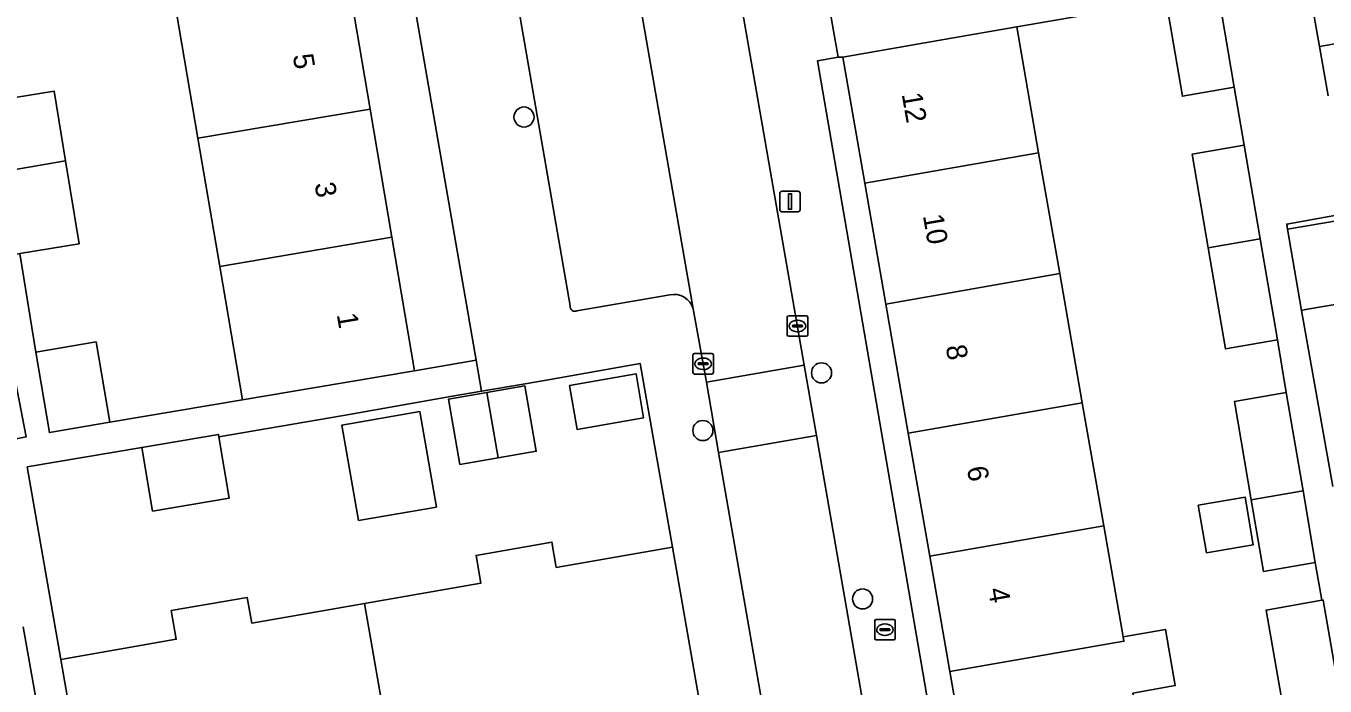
# Model space of a CAD drawing. Extents: x 162879 to 165540, y 384011 to 385181.
# Drawn here: x 164513.9 to 164577.2, y 384437.1 to 384469.2 of the extents above; entities that cross this region are included whole.
import ezdxf

# ---------------------------------------------------------------- set-up
doc = ezdxf.new("R2010")
doc.units = 0
for name, color, linetype in [('IMGEO_Boom', 7, 'Continuous'), ('IMGEO_Brandkraan', 7, 'Continuous'), ('IMGEO_Erf', 7, 'Continuous'), ('IMGEO_Kolk', 7, 'Continuous'), ('IMGEO_Lichtmast', 7, 'Continuous'), ('IMGEO_Pand', 7, 'Continuous'), ('IMGEO_Pand_nummerreeks', 7, 'Continuous'), ('IMGEO_Parkeervlak_open', 7, 'Continuous'), ('IMGEO_Rijbaan_lokaal_open', 7, 'Continuous'), ('IMGEO_Voetpad_open', 7, 'Continuous')]:
    doc.layers.add(name, color=color, linetype=linetype)

msp = doc.modelspace()

# ---------------------------------------------------------------- linework, layer by layer
at = {"layer": 'IMGEO_Boom'}
for centre in [(164538.175, 384464.782), (164552.683, 384452.315), (164546.898, 384449.503), (164554.685, 384441.297)]:
    msp.add_circle(centre, 0.489, dxfattribs=at)
at = {"layer": 'IMGEO_Brandkraan'}
for p, q in [((164555.275, 384439.374), (164555.275, 384440.226)), ((164555.35, 384440.3), (164556.202, 384440.3)), ((164555.534, 384439.794), (164555.534, 384439.806)), ((164555.972, 384439.757), (164555.574, 384439.757)), ((164555.577, 384439.843), (164555.975, 384439.843)), ((164555.763, 384440.08), (164555.788, 384440.08)), ((164556.018, 384439.806), (164556.018, 384439.794)), ((164556.276, 384440.226), (164556.276, 384439.374)), ((164556.202, 384439.3), (164555.35, 384439.3)), ((164555.786, 384439.52), (164555.761, 384439.52))]:
    msp.add_line(p, q, dxfattribs=at)
for points in [[(164555.275, 384439.374), (164555.275, 384440.226)], [(164555.35, 384440.3), (164556.202, 384440.3)], [(164556.276, 384440.226), (164556.276, 384439.374)], [(164556.202, 384439.3), (164555.35, 384439.3)]]:
    msp.add_lwpolyline(points, dxfattribs=at)
for centre, radius, start, end in [((164555.352, 384440.224), 0.0765, 91.55205, 178.44795), ((164555.352, 384440.224), 0.0765, 91.55205, 178.44795), ((164555.574, 384439.803), 0.0403, 85.87752, 175.75265), ((164555.571, 384439.793), 0.0366, 178.93798, 274.71019), ((164555.975, 384439.8), 0.043, 264.86636, 352.45326), ((164555.979, 384439.805), 0.0386, 1.73085, 96.63898), ((164556.2, 384440.224), 0.0765, 1.55205, 88.44795), ((164556.2, 384440.224), 0.0765, 1.55205, 88.44795), ((164555.352, 384439.376), 0.0765, 181.55205, 268.44795), ((164555.352, 384439.376), 0.0765, 181.55205, 268.44795), ((164556.2, 384439.376), 0.0765, 271.55205, 358.44795), ((164556.2, 384439.376), 0.0765, 271.55205, 358.44795)]:
    msp.add_arc(centre, radius, start, end, dxfattribs=at)
for centre, major_axis, ratio, start_param, end_param in [((164555.762, 384439.8), (-0.387, 0.002), 0.722429, 4.712389, 7.853982), ((164555.787, 384439.8), (-0.39, 0.002), 0.717154, 1.570796, 4.712389)]:
    msp.add_ellipse(centre, major_axis=major_axis, ratio=ratio, start_param=start_param, end_param=end_param, dxfattribs=at)
at = {"layer": 'IMGEO_Erf'}
for points in [[(164528.991, 384492.407), (164528.234, 384496.769), (164525.387, 384496.227), (164526.425, 384490.121), (164527.491, 384483.852), (164528.547, 384477.641), (164529.628, 384471.287), (164530.668, 384465.17), (164531.729, 384458.929), (164532.836, 384452.421), (164535.845, 384452.933)], [(164543.838, 384452.778), (164543.289, 384452.68), (164539.726, 384452.043), (164538.323, 384451.792), (164536.108, 384451.416), (164534.586, 384451.157), (164529.368, 384450.232), (164523.298, 384449.2), (164523.806, 384446.213), (164520.069, 384445.577), (164519.541, 384448.683), (164513.954, 384447.733), (164515.589, 384438.354), (164521.216, 384439.334), (164520.973, 384440.726), (164524.685, 384441.373), (164524.904, 384440.118), (164530.395, 384441.075), (164536.077, 384442.066), (164535.841, 384443.421), (164539.538, 384444.065), (164539.752, 384442.834), (164545.419, 384443.821)], [(164540.392, 384451.702), (164543.637, 384452.268), (164544.01, 384450.127), (164540.765, 384449.561)], [(164534.497, 384451.038), (164536.356, 384451.362), (164538.214, 384451.686), (164538.77, 384448.497), (164536.912, 384448.174), (164535.053, 384447.849)], [(164530.112, 384445.116), (164529.301, 384449.77), (164533.093, 384450.431), (164533.905, 384445.777)], [(164571.448, 384443.552), (164571.055, 384445.861), (164573.341, 384446.251), (164573.735, 384443.942)]]:
    msp.add_lwpolyline(points, close=True, dxfattribs=at)
for points in [[(164512.152, 384465.54), (164515.263, 384466.05), (164515.821, 384462.646), (164516.485, 384458.6), (164513.587, 384458.125), (164514.374, 384453.322), (164517.313, 384453.82), (164517.976, 384449.904), (164524.448, 384450.995), (164523.341, 384457.503), (164522.28, 384463.744), (164521.24, 384469.861), (164520.159, 384476.215), (164519.103, 384482.426), (164518.037, 384488.695), (164517.837, 384489.871), (164516.999, 384494.8), (164513.897, 384494.241), (164507.689, 384493.121)], [(164575.397, 384434.782), (164574.356, 384440.757), (164577.074, 384441.231), (164576.758, 384443.07), (164574.227, 384442.639), (164573.634, 384446.119), (164572.816, 384450.921), (164575.346, 384451.352), (164574.908, 384453.925), (164572.379, 384453.484), (164571.539, 384458.412), (164570.761, 384462.976), (164573.289, 384463.417), (164572.809, 384466.236), (164570.28, 384465.795), (164569.491, 384470.421), (164562.199, 384469.177), (164563.27, 384463.038), (164564.298, 384457.149), (164565.397, 384450.851), (164566.442, 384444.864), (164567.386, 384439.455), (164569.454, 384439.816), (164569.933, 384437.072), (164567.865, 384436.711)], [(164579.759, 384468.714), (164576.966, 384468.22), (164577.391, 384465.812)], [(164559.912, 384432.193), (164558.941, 384437.755), (164557.959, 384443.384), (164556.914, 384449.371), (164555.815, 384455.669), (164554.787, 384461.558), (164553.716, 384467.697), (164553.495, 384467.691), (164552.484, 384467.517), (164558.811, 384430.822)], [(164581.385, 384460.648), (164575.366, 384459.568), (164575.409, 384459.318), (164581.437, 384460.346)], [(164582.126, 384456.392), (164576.286, 384455.395), (164576.084, 384455.361), (164577.621, 384446.776)], [(164512.072, 384448.844), (164513.895, 384449.19), (164513.222, 384452.731)], [(164514.724, 384434.45), (164513.761, 384439.943)]]:
    msp.add_lwpolyline(points, dxfattribs=at)
at = {"layer": 'IMGEO_Kolk'}
for p, q in [((164551.008, 384454.171), (164551.008, 384455.023)), ((164551.083, 384455.097), (164551.935, 384455.097)), ((164552.009, 384455.023), (164552.009, 384454.171)), ((164551.267, 384454.591), (164551.267, 384454.603)), ((164551.705, 384454.554), (164551.307, 384454.554)), ((164551.31, 384454.64), (164551.708, 384454.64)), ((164551.519, 384454.317), (164551.494, 384454.317)), ((164551.496, 384454.877), (164551.521, 384454.877)), ((164551.751, 384454.603), (164551.751, 384454.591)), ((164551.935, 384454.097), (164551.083, 384454.097)), ((164546.41, 384452.331), (164546.41, 384453.183)), ((164546.485, 384453.257), (164547.337, 384453.257)), ((164546.898, 384453.037), (164546.923, 384453.037)), ((164547.411, 384453.183), (164547.411, 384452.331)), ((164546.669, 384452.751), (164546.669, 384452.763)), ((164547.107, 384452.714), (164546.709, 384452.714)), ((164546.712, 384452.8), (164547.11, 384452.8)), ((164546.921, 384452.477), (164546.896, 384452.477)), ((164547.153, 384452.763), (164547.153, 384452.751)), ((164547.337, 384452.257), (164546.485, 384452.257))]:
    msp.add_line(p, q, dxfattribs=at)
for points in [[(164551.008, 384454.171), (164551.008, 384455.023)], [(164551.083, 384455.097), (164551.935, 384455.097)], [(164552.009, 384455.023), (164552.009, 384454.171)], [(164551.935, 384454.097), (164551.083, 384454.097)], [(164546.41, 384452.331), (164546.41, 384453.183)], [(164546.485, 384453.257), (164547.337, 384453.257)], [(164547.411, 384453.183), (164547.411, 384452.331)], [(164547.337, 384452.257), (164546.485, 384452.257)]]:
    msp.add_lwpolyline(points, dxfattribs=at)
for centre, radius, start, end in [((164551.085, 384455.021), 0.0765, 91.55205, 178.44795), ((164551.085, 384455.021), 0.0765, 91.55205, 178.44795), ((164551.933, 384455.021), 0.0765, 1.55205, 88.44795), ((164551.933, 384455.021), 0.0765, 1.55205, 88.44795), ((164551.307, 384454.6), 0.0403, 85.87752, 175.75265), ((164551.304, 384454.59), 0.0366, 178.93798, 274.71019), ((164551.708, 384454.597), 0.043, 264.86636, 352.45326), ((164551.712, 384454.602), 0.0386, 1.73085, 96.63898), ((164551.085, 384454.173), 0.0765, 181.55205, 268.44795), ((164551.085, 384454.173), 0.0765, 181.55205, 268.44795), ((164551.933, 384454.173), 0.0765, 271.55205, 358.44795), ((164551.933, 384454.173), 0.0765, 271.55205, 358.44795), ((164546.487, 384453.181), 0.0765, 91.55205, 178.44795), ((164546.487, 384453.181), 0.0765, 91.55205, 178.44795), ((164547.335, 384453.181), 0.0765, 1.55205, 88.44795), ((164547.335, 384453.181), 0.0765, 1.55205, 88.44795), ((164546.709, 384452.76), 0.0403, 85.87752, 175.75265), ((164546.706, 384452.75), 0.0366, 178.93798, 274.71019), ((164547.11, 384452.757), 0.043, 264.86636, 352.45326), ((164547.114, 384452.762), 0.0386, 1.73085, 96.63898), ((164546.487, 384452.333), 0.0765, 181.55205, 268.44795), ((164546.487, 384452.333), 0.0765, 181.55205, 268.44795), ((164547.335, 384452.333), 0.0765, 271.55205, 358.44795), ((164547.335, 384452.333), 0.0765, 271.55205, 358.44795)]:
    msp.add_arc(centre, radius, start, end, dxfattribs=at)
for centre, major_axis, ratio, start_param, end_param in [((164551.495, 384454.597), (-0.387, 0.002), 0.722429, 4.712389, 7.853982), ((164551.52, 384454.597), (-0.39, 0.002), 0.717154, 1.570796, 4.712389), ((164546.897, 384452.757), (-0.387, 0.002), 0.722429, 4.712389, 7.853982), ((164546.922, 384452.757), (-0.39, 0.002), 0.717154, 1.570796, 4.712389)]:
    msp.add_ellipse(centre, major_axis=major_axis, ratio=ratio, start_param=start_param, end_param=end_param, dxfattribs=at)
at = {"layer": 'IMGEO_Lichtmast'}
for p, q in [((164550.649, 384460.266), (164550.649, 384461.066)), ((164550.649, 384461.066), (164550.649, 384460.266)), ((164550.749, 384461.166), (164551.539, 384461.166)), ((164551.539, 384461.166), (164550.749, 384461.166)), ((164551.639, 384461.066), (164551.639, 384460.266)), ((164551.639, 384460.266), (164551.639, 384461.066)), ((164551.539, 384460.166), (164550.749, 384460.166)), ((164550.749, 384460.166), (164551.539, 384460.166))]:
    msp.add_line(p, q, dxfattribs=at)
msp.add_lwpolyline([(164551.069, 384461.041), (164551.219, 384461.041), (164551.219, 384460.291), (164551.069, 384460.291), (164551.069, 384461.041)], dxfattribs=at)
for centre, start, end in [((164550.749, 384461.066), 90, 180), ((164550.749, 384461.066), 90, 180), ((164551.539, 384461.066), 0, 90), ((164551.539, 384461.066), 360, 90), ((164550.749, 384460.266), 180, 270), ((164550.749, 384460.266), 180, 270), ((164551.539, 384460.266), 270, 0), ((164551.539, 384460.266), 270, 0)]:
    msp.add_arc(centre, 0.1, start, end, dxfattribs=at)
at = {"layer": 'IMGEO_Pand'}
for points in [[(164578.919, 384473.478), (164576.126, 384472.984), (164576.966, 384468.22), (164579.759, 384468.714)], [(164571.874, 384471.717), (164569.344, 384471.286), (164569.491, 384470.421), (164570.28, 384465.795), (164572.809, 384466.236)], [(164522.28, 384463.744), (164530.668, 384465.17), (164529.628, 384471.287), (164521.24, 384469.861)], [(164563.27, 384463.038), (164562.199, 384469.177), (164558.642, 384468.556), (164553.716, 384467.697), (164554.787, 384461.558)], [(164512.713, 384462.118), (164515.821, 384462.646), (164515.263, 384466.05), (164512.152, 384465.54)], [(164522.28, 384463.744), (164523.341, 384457.503), (164531.729, 384458.929), (164530.668, 384465.17)], [(164573.289, 384463.417), (164570.761, 384462.976), (164571.539, 384458.412), (164574.067, 384458.853)], [(164515.821, 384462.646), (164512.713, 384462.118), (164513.374, 384458.09), (164513.587, 384458.125), (164516.485, 384458.6)], [(164564.298, 384457.149), (164563.27, 384463.038), (164554.787, 384461.558), (164555.815, 384455.669)], [(164575.409, 384459.318), (164576.084, 384455.361), (164576.286, 384455.395), (164582.126, 384456.392), (164581.437, 384460.346)], [(164523.341, 384457.503), (164524.448, 384450.995), (164527.907, 384451.583), (164532.836, 384452.421), (164531.729, 384458.929)], [(164574.067, 384458.853), (164571.539, 384458.412), (164572.379, 384453.484), (164574.908, 384453.925)], [(164564.298, 384457.149), (164555.815, 384455.669), (164556.914, 384449.371), (164565.397, 384450.851)], [(164517.976, 384449.904), (164517.313, 384453.82), (164514.374, 384453.322), (164515.037, 384449.407)], [(164540.392, 384451.702), (164540.765, 384449.561), (164544.01, 384450.127), (164543.637, 384452.268)], [(164536.356, 384451.362), (164534.497, 384451.038), (164535.053, 384447.849), (164536.912, 384448.174)], [(164536.356, 384451.362), (164536.912, 384448.174), (164538.77, 384448.497), (164538.214, 384451.686)], [(164575.346, 384451.352), (164572.816, 384450.921), (164573.634, 384446.119), (164576.163, 384446.56)], [(164556.914, 384449.371), (164557.959, 384443.384), (164566.442, 384444.864), (164565.397, 384450.851)], [(164530.112, 384445.116), (164533.905, 384445.777), (164533.093, 384450.431), (164529.301, 384449.77)], [(164523.298, 384449.2), (164523.278, 384449.318), (164519.541, 384448.683), (164520.069, 384445.577), (164523.806, 384446.213)], [(164571.448, 384443.552), (164573.735, 384443.942), (164573.341, 384446.251), (164571.055, 384445.861)], [(164576.163, 384446.56), (164573.634, 384446.119), (164574.227, 384442.639), (164576.758, 384443.07)], [(164566.442, 384444.864), (164557.959, 384443.384), (164558.941, 384437.755), (164567.424, 384439.236), (164567.386, 384439.455)], [(164530.395, 384441.075), (164532.085, 384431.379), (164538.318, 384432.465), (164538.678, 384430.396), (164541.496, 384430.887), (164541.128, 384432.996), (164547.124, 384434.041), (164545.419, 384443.821), (164539.752, 384442.834), (164539.538, 384444.065), (164535.841, 384443.421), (164536.077, 384442.066)], [(164530.395, 384441.075), (164524.904, 384440.118), (164524.685, 384441.373), (164520.973, 384440.726), (164521.216, 384439.334), (164515.589, 384438.354), (164516.419, 384433.593), (164517.277, 384428.667), (164523.492, 384429.75), (164523.864, 384427.617), (164526.653, 384428.103), (164526.259, 384430.363), (164532.085, 384431.379)], [(164577.144, 384441.243), (164577.074, 384441.231), (164574.356, 384440.757), (164575.397, 384434.782), (164578.186, 384435.262)], [(164567.865, 384436.711), (164569.933, 384437.072), (164569.454, 384439.816), (164567.386, 384439.455), (164567.424, 384439.236), (164558.941, 384437.755), (164559.912, 384432.193), (164568.395, 384433.674)]]:
    msp.add_lwpolyline(points, close=True, dxfattribs=at)
at = {"layer": 'IMGEO_Parkeervlak_open'}
for points in [[(164546.428, 384455.429), (164539.461, 384495.38)], [(164533.891, 384493.244), (164540.425, 384455.578)], [(164540.755, 384455.343), (164545.279, 384456.119)]]:
    msp.add_lwpolyline(points, dxfattribs=at)
for centre, radius, start, end in [((164540.648, 384455.542), 0.226, 170.84463, 298.24442), ((164545.488, 384455.165), 0.976, 15.67708, 102.35142)]:
    msp.add_arc(centre, radius, start, end, dxfattribs=at)
at = {"layer": 'IMGEO_Rijbaan_lokaal_open'}
msp.add_lwpolyline([(164585.226, 384508.657), (164584.395, 384513.443), (164570.226, 384510.932), (164537.797, 384505.22), (164539.461, 384495.38), (164546.428, 384455.429), (164547.071, 384451.869), (164551.842, 384452.691), (164544.407, 384495.277)], dxfattribs=at)
for points in [[(164552.433, 384449.269), (164551.842, 384452.691), (164547.071, 384451.869), (164547.653, 384448.429)], [(164552.433, 384449.269), (164547.653, 384448.429), (164550.794, 384430.409), (164555.57, 384431.218)]]:
    msp.add_lwpolyline(points, close=True, dxfattribs=at)
at = {"layer": 'IMGEO_Voetpad_open'}
msp.add_lwpolyline([(164548.599, 384495.949), (164544.407, 384495.277), (164551.842, 384452.691), (164552.433, 384449.269), (164555.57, 384431.218), (164555.767, 384430.29), (164558.811, 384430.822), (164552.484, 384467.517), (164553.495, 384467.691), (164553.223, 384469.259)], close=True, dxfattribs=at)
for points in [[(164533.891, 384493.244), (164528.991, 384492.407), (164535.845, 384452.933), (164536.108, 384451.416), (164538.323, 384451.792), (164539.726, 384452.043), (164543.289, 384452.68), (164543.838, 384452.778), (164545.419, 384443.821), (164547.124, 384434.041), (164548.038, 384428.982), (164550.95, 384429.471), (164550.794, 384430.409), (164547.653, 384448.429), (164547.071, 384451.869), (164546.428, 384455.429)], [(164540.425, 384455.578), (164533.891, 384493.244)], [(164577.391, 384465.812), (164576.966, 384468.22), (164576.126, 384472.984)], [(164571.874, 384471.717), (164572.809, 384466.236), (164573.289, 384463.417), (164574.067, 384458.853), (164574.908, 384453.925), (164575.346, 384451.352), (164576.163, 384446.56), (164576.758, 384443.07), (164577.074, 384441.231), (164577.144, 384441.243), (164578.186, 384435.262)], [(164553.223, 384469.259), (164553.495, 384467.691), (164553.716, 384467.697), (164558.642, 384468.556), (164562.199, 384469.177), (164569.491, 384470.421)], [(164577.621, 384446.776), (164576.084, 384455.361), (164575.409, 384459.318), (164575.366, 384459.568), (164581.385, 384460.648)], [(164516.419, 384433.593), (164515.589, 384438.354), (164513.954, 384447.733), (164519.541, 384448.683), (164523.278, 384449.318), (164523.298, 384449.2), (164529.368, 384450.232), (164534.586, 384451.157), (164536.108, 384451.416), (164535.845, 384452.933), (164532.836, 384452.421), (164527.907, 384451.583), (164524.448, 384450.995), (164517.976, 384449.904), (164515.037, 384449.407), (164514.374, 384453.322), (164513.587, 384458.125)], [(164545.279, 384456.119), (164540.755, 384455.343)], [(164513.222, 384452.731), (164513.895, 384449.19), (164512.072, 384448.844)], [(164513.761, 384439.943), (164514.724, 384434.45)]]:
    msp.add_lwpolyline(points, dxfattribs=at)
for centre, radius, start, end in [((164540.648, 384455.542), 0.226, 170.84463, 298.24442), ((164545.488, 384455.165), 0.976, 15.67708, 102.35142)]:
    msp.add_arc(centre, radius, start, end, dxfattribs=at)

# ---------------------------------------------------------------- texts
at = {"layer": 'IMGEO_Pand_nummerreeks'}
for s, rotation, p in [('5', 279.65056, (164526.896, 384467.788)), ('12', 279.89931, (164556.588, 384465.899)), ('3', 279.65056, (164527.96, 384461.53)), ('10', 279.89931, (164557.622, 384459.976)), ('1', 279.65056, (164529.043, 384455.16)), ('8', 279.89931, (164558.733, 384453.604)), ('6', 279.89931, (164559.765, 384447.691)), ('4', 279.9005, (164560.798, 384441.773))]:
    msp.add_text(s, height=1, rotation=rotation, dxfattribs=at).set_placement(p)

doc.saveas('drawing.dxf')
